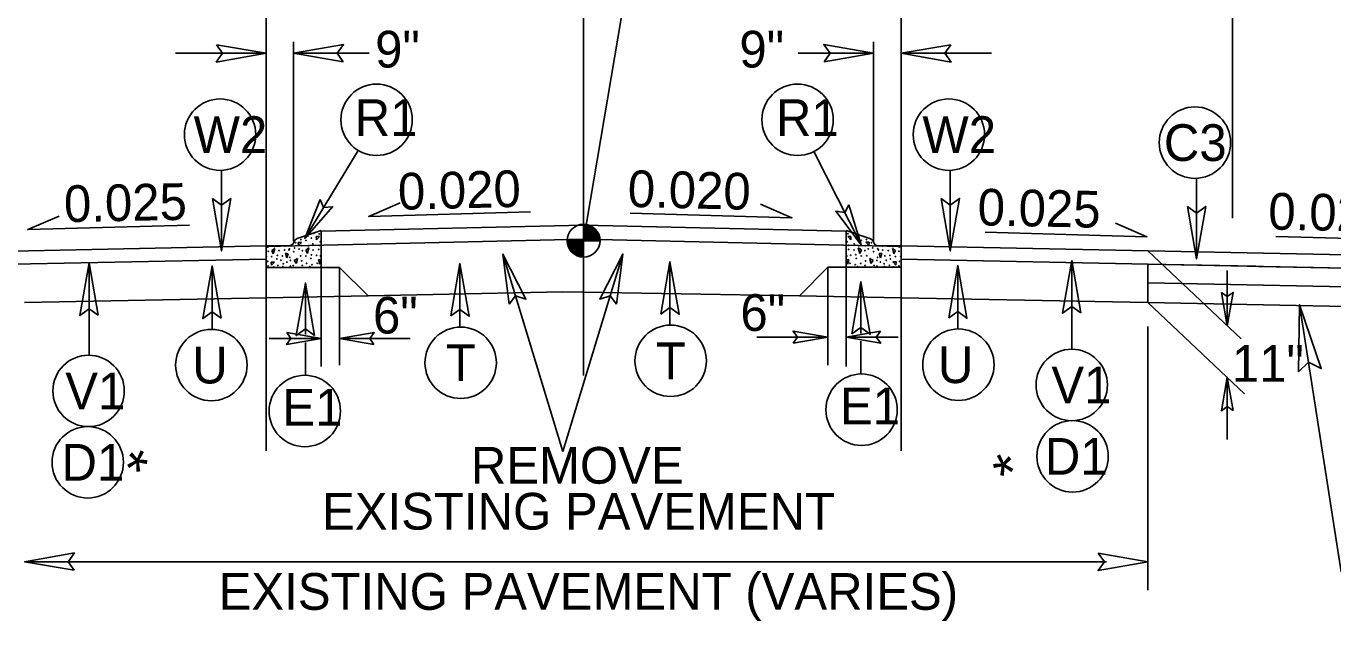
# Model space of a CAD drawing. Extents: x 2320980 to 2456309, y 595047 to 606177.
# Drawn here: x 2455863.62 to 2455910.94, y 596906.24 to 596927.78 of the extents above; entities that cross this region are included whole.
import ezdxf

# ---------------------------------------------------------------- set-up
doc = ezdxf.new("R2010")
doc.units = 0
for name, color, linetype in [('Matchline', 7, 'Continuous'), ('Old_Level_1', 7, 'Continuous'), ('Old_Level_11', 7, 'Continuous'), ('Old_Level_20', 7, 'Continuous'), ('Old_Level_21', 7, 'Continuous'), ('Old_Level_3', 7, 'Continuous'), ('Prop Dimension', 7, 'Continuous'), ('Prop Dimension Text', 7, 'Continuous'), ('Prop Terminator CELL', 7, 'Continuous'), ('Typical Grade Point Symbol CELL', 7, 'Continuous'), ('Typical ID Circle CELL', 7, 'Continuous'), ('Typical Pavement Slope CELL', 7, 'Continuous'), ('Typical Pavement Slope Information CELL', 7, 'Continuous'), ('Typical Terminator CELL', 7, 'Continuous')]:
    doc.layers.add(name, color=color, linetype=linetype)

msp = doc.modelspace()

# ---------------------------------------------------------------- linework, layer by layer
at = {"layer": 'Matchline'}
for p, q in [((2455872.308, 596937.837), (2455872.308, 596912.397)), ((2455895.308, 596937.837), (2455895.308, 596912.397))]:
    msp.add_line(p, q, dxfattribs=at)
at = {"layer": 'Old_Level_1'}
for p, q in [((2455883.806, 596920.007), (2455886.127, 596933.735)), ((2455873.438, 596920.083), (2455874.303, 596920.371)), ((2455873.47, 596919.947), (2455873.586, 596919.947)), ((2455873.477, 596919.831), (2455873.47, 596919.947)), ((2455873.586, 596919.947), (2455873.477, 596919.831)), ((2455874.126, 596920.155), (2455874.241, 596920.155)), ((2455874.132, 596920.039), (2455874.126, 596920.155)), ((2455874.241, 596920.155), (2455874.132, 596920.039)), ((2455874.303, 596919.041), (2455874.303, 596920.371)), ((2455893.313, 596919.044), (2455893.313, 596920.374)), ((2455894.177, 596920.085), (2455893.313, 596920.374)), ((2455893.489, 596920.157), (2455893.374, 596920.157)), ((2455893.374, 596920.157), (2455893.483, 596920.041)), ((2455893.483, 596920.041), (2455893.489, 596920.157)), ((2455894.145, 596919.949), (2455894.029, 596919.949)), ((2455894.029, 596919.949), (2455894.139, 596919.834)), ((2455894.139, 596919.834), (2455894.145, 596919.949)), ((2455872.308, 596919.041), (2455872.308, 596919.817)), ((2455873.128, 596919.817), (2455872.308, 596919.817)), ((2455872.514, 596919.648), (2455872.624, 596919.726)), ((2455872.568, 596919.527), (2455872.514, 596919.648)), ((2455872.624, 596919.726), (2455872.568, 596919.527)), ((2455873.01, 596919.555), (2455873.107, 596919.536)), ((2455873.058, 596919.39), (2455873.01, 596919.555)), ((2455873.107, 596919.536), (2455873.058, 596919.39)), ((2455873.749, 596919.669), (2455873.86, 596919.748)), ((2455873.804, 596919.547), (2455873.749, 596919.669)), ((2455873.86, 596919.748), (2455873.804, 596919.547)), ((2455893.755, 596919.75), (2455893.811, 596919.549)), ((2455893.866, 596919.671), (2455893.755, 596919.75)), ((2455893.811, 596919.549), (2455893.866, 596919.671)), ((2455894.487, 596919.819), (2455895.308, 596919.819)), ((2455894.605, 596919.557), (2455894.508, 596919.538)), ((2455894.508, 596919.538), (2455894.557, 596919.392)), ((2455894.557, 596919.392), (2455894.605, 596919.557)), ((2455894.991, 596919.729), (2455895.047, 596919.529)), ((2455895.101, 596919.65), (2455894.991, 596919.729)), ((2455895.047, 596919.529), (2455895.101, 596919.65)), ((2455895.308, 596919.044), (2455895.308, 596919.819)), ((2455874.303, 596919.041), (2455872.308, 596919.041)), ((2455872.491, 596919.234), (2455872.607, 596919.234)), ((2455872.498, 596919.119), (2455872.491, 596919.234)), ((2455872.607, 596919.234), (2455872.498, 596919.119)), ((2455873.446, 596919.359), (2455873.325, 596919.293)), ((2455873.325, 596919.293), (2455873.403, 596919.184)), ((2455873.403, 596919.184), (2455873.446, 596919.359)), ((2455874.205, 596919.323), (2455874.303, 596919.305)), ((2455874.253, 596919.159), (2455874.205, 596919.323)), ((2455874.303, 596919.305), (2455874.253, 596919.159)), ((2455893.41, 596919.326), (2455893.313, 596919.307)), ((2455893.313, 596919.307), (2455893.362, 596919.161)), ((2455893.313, 596919.044), (2455895.308, 596919.044)), ((2455893.362, 596919.161), (2455893.41, 596919.326)), ((2455894.169, 596919.361), (2455894.29, 596919.295)), ((2455894.212, 596919.186), (2455894.169, 596919.361)), ((2455894.29, 596919.295), (2455894.212, 596919.186)), ((2455895.124, 596919.236), (2455895.008, 596919.236)), ((2455895.008, 596919.236), (2455895.117, 596919.121)), ((2455895.117, 596919.121), (2455895.124, 596919.236)), ((2455883.058, 596918.156), (2455876.005, 596918.016)), ((2455883.058, 596918.156), (2455891.62, 596918.016)), ((2455872.308, 596917.942), (2455863.558, 596917.767)), ((2455895.308, 596917.943), (2455904.243, 596917.766))]:
    msp.add_line(p, q, dxfattribs=at)
for centre in [(2455873.382, 596919.932), (2455873.568, 596920.046), (2455873.75, 596920.015), (2455873.83, 596920.18), (2455873.948, 596920.102), (2455874.042, 596920.27), (2455874.233, 596920.254), (2455874.268, 596919.966), (2455893.348, 596919.968), (2455893.382, 596920.256), (2455893.573, 596920.273), (2455893.667, 596920.104), (2455893.785, 596920.182), (2455893.865, 596920.017), (2455894.047, 596920.048), (2455894.233, 596919.935), (2455872.32, 596919.436), (2455872.376, 596919.776), (2455872.387, 596919.624), (2455872.612, 596919.8), (2455872.715, 596919.472), (2455872.776, 596919.648), (2455872.897, 596919.454), (2455872.976, 596919.666), (2455872.988, 596919.812), (2455873.134, 596919.673), (2455873.155, 596919.712), (2455873.307, 596919.609), (2455873.337, 596919.742), (2455873.501, 596919.706), (2455873.556, 596919.457), (2455873.592, 596919.827), (2455873.623, 596919.645), (2455873.75, 596919.451), (2455873.847, 596919.821), (2455873.951, 596919.493), (2455874.005, 596919.888), (2455874.011, 596919.669), (2455874.133, 596919.475), (2455874.212, 596919.688), (2455874.224, 596919.833), (2455874.273, 596919.454), (2455893.342, 596919.456), (2455893.391, 596919.835), (2455893.403, 596919.69), (2455893.482, 596919.477), (2455893.604, 596919.671), (2455893.61, 596919.89), (2455893.665, 596919.495), (2455893.768, 596919.823), (2455893.865, 596919.453), (2455893.992, 596919.647), (2455894.023, 596919.829), (2455894.059, 596919.459), (2455894.114, 596919.708), (2455894.278, 596919.744), (2455894.308, 596919.611), (2455894.46, 596919.714), (2455894.481, 596919.675), (2455894.627, 596919.814), (2455894.639, 596919.669), (2455894.718, 596919.456), (2455894.839, 596919.65), (2455894.9, 596919.474), (2455895.003, 596919.802), (2455895.228, 596919.626), (2455895.239, 596919.778), (2455895.295, 596919.438), (2455872.363, 596919.254), (2455872.381, 596919.09), (2455872.515, 596919.43), (2455872.593, 596919.057), (2455872.697, 596919.345), (2455872.733, 596919.114), (2455872.847, 596919.298), (2455872.916, 596919.068), (2455872.928, 596919.169), (2455873.059, 596919.23), (2455873.164, 596919.399), (2455873.186, 596919.293), (2455873.186, 596919.086), (2455873.289, 596919.105), (2455873.598, 596919.275), (2455873.617, 596919.111), (2455873.773, 596919.184), (2455873.894, 596919.068), (2455873.932, 596919.366), (2455873.969, 596919.135), (2455874.163, 596919.19), (2455893.452, 596919.192), (2455893.646, 596919.137), (2455893.683, 596919.368), (2455893.721, 596919.07), (2455893.842, 596919.186), (2455893.998, 596919.113), (2455894.017, 596919.277), (2455894.327, 596919.107), (2455894.43, 596919.295), (2455894.43, 596919.089), (2455894.451, 596919.402), (2455894.557, 596919.232), (2455894.688, 596919.171), (2455894.699, 596919.07), (2455894.768, 596919.3), (2455894.882, 596919.116), (2455894.918, 596919.347), (2455895.022, 596919.059), (2455895.101, 596919.432), (2455895.234, 596919.092), (2455895.252, 596919.256)]:
    msp.add_circle(centre, 0.00853, dxfattribs=at)
for centre, radius, start, end in [((2455873.128, 596920.011), 0.194, 270, 343.2811), ((2455873.5, 596919.9), 0.194, 108.435, 163.2811), ((2455894.116, 596919.902), 0.194, 16.7189, 71.565), ((2455894.487, 596920.013), 0.194, 196.7189, 270), ((2455874.278, 596919.05), 0.00853, 25.7584, 152.9614), ((2455893.337, 596919.052), 0.00853, 27.0386, 154.2416)]:
    msp.add_arc(centre, radius, start, end, dxfattribs=at)
at = {"layer": 'Old_Level_11'}
msp.add_lwpolyline([(2455909.693, 596915.26), (2455909.732, 596917.689), (2455910.524, 596915.376), (2455910.055, 596915.612)], close=True, dxfattribs=at)
at = {"layer": 'Old_Level_21'}
for p, q in [((2455872.308, 596920.818), (2455872.308, 596946.606)), ((2455895.308, 596920.818), (2455895.308, 596946.606)), ((2455907.308, 596920.818), (2455907.308, 596946.606)), ((2455873.305, 596919.989), (2455873.305, 596927.209)), ((2455894.31, 596919.962), (2455894.31, 596927.209)), ((2455869.032, 596926.792), (2455872.308, 596926.792)), ((2455876.035, 596926.792), (2455873.305, 596926.792)), ((2455891.58, 596926.792), (2455894.31, 596926.792)), ((2455898.583, 596926.792), (2455895.308, 596926.792)), ((2455874.303, 596915.451), (2455874.303, 596919.041)), ((2455874.968, 596915.498), (2455874.968, 596919.041)), ((2455892.648, 596915.5), (2455892.648, 596919.044)), ((2455893.313, 596915.453), (2455893.313, 596919.044)), ((2455911.239, 596908.016), (2455909.732, 596917.689)), ((2455904.243, 596907.35), (2455904.243, 596916.902)), ((2455902.743, 596908.383), (2455863.558, 596908.383))]:
    msp.add_line(p, q, dxfattribs=at)
at = {"layer": 'Old_Level_3'}
for p, q in [((2455872.308, 596919.334), (2455848.308, 596918.86)), ((2455895.308, 596919.334), (2455919.308, 596918.86)), ((2455904.243, 596918.478), (2455919.308, 596918.181))]:
    msp.add_line(p, q, dxfattribs=at)
at = {"layer": 'Prop Dimension'}
for p, q in [((2455904.243, 596919.64), (2455907.62, 596916.457)), ((2455907.119, 596918.929), (2455907.119, 596916.929)), ((2455904.243, 596917.766), (2455907.747, 596914.463)), ((2455907.119, 596915.055), (2455907.119, 596912.804))]:
    msp.add_line(p, q, dxfattribs=at)
at = {"layer": 'Prop Dimension Text'}
for p, q in [((2455883.808, 596915.121), (2455883.808, 596934.992)), ((2455875.64, 596923.279), (2455873.71, 596920.089)), ((2455892.141, 596923.231), (2455893.858, 596919.854)), ((2455880.885, 596919.524), (2455883.058, 596912.375)), ((2455885.231, 596919.524), (2455883.058, 596912.375)), ((2455874.303, 596916.463), (2455872.416, 596916.463)), ((2455877.53, 596916.463), (2455874.968, 596916.463)), ((2455890.086, 596916.512), (2455892.648, 596916.512)), ((2455893.313, 596916.512), (2455895.199, 596916.512))]:
    msp.add_line(p, q, dxfattribs=at)
for points in [[(2455881.879, 596921.047), (2455876.023, 596920.886), (2455877.16, 596921.374)], [(2455869.531, 596920.57), (2455863.675, 596920.409), (2455864.812, 596920.898)], [(2455885.494, 596921.001), (2455891.35, 596920.84), (2455890.213, 596921.329)], [(2455898.355, 596920.31), (2455904.211, 596920.15), (2455903.074, 596920.638)], [(2455908.881, 596920.159), (2455914.737, 596919.999), (2455913.6, 596920.487)]]:
    msp.add_lwpolyline(points, dxfattribs=at)
for centre in [(2455876.31, 596924.385), (2455891.557, 596924.385), (2455870.641, 596923.847), (2455897.035, 596923.847), (2455905.948, 596923.558), (2455870.325, 596915.503), (2455879.355, 596915.586), (2455886.959, 596915.657), (2455897.381, 596915.516), (2455865.878, 596914.566), (2455901.486, 596914.782), (2455873.709, 596913.839), (2455893.874, 596913.887), (2455901.517, 596912.197), (2455865.847, 596911.981)]:
    msp.add_circle(centre, 1.293, dxfattribs=at)
at = {"layer": 'Prop Terminator CELL'}
for points in [[(2455881.112, 596917.711), (2455880.885, 596919.524), (2455881.718, 596917.885), (2455881.345, 596918.012)], [(2455885.004, 596917.711), (2455885.231, 596919.524), (2455884.399, 596917.885), (2455884.772, 596918.012)], [(2455906.913, 596918.126), (2455907.119, 596916.929), (2455907.332, 596918.133), (2455907.119, 596917.98)], [(2455907.326, 596913.858), (2455907.119, 596915.055), (2455906.907, 596913.851), (2455907.119, 596914.004)]]:
    msp.add_lwpolyline(points, close=True, dxfattribs=at)
at = {"layer": 'Typical Grade Point Symbol CELL'}
for p, q in [((2455883.806, 596920.007), (2455883.806, 596920.602)), ((2455883.211, 596920.007), (2455883.806, 596920.007)), ((2455883.805, 596919.412), (2455883.806, 596920.007)), ((2455883.806, 596920.007), (2455883.805, 596919.412)), ((2455884.402, 596920.007), (2455883.806, 596920.007))]:
    msp.add_line(p, q, dxfattribs=at)
for points in [[(2455883.812, 596920.602), (2455883.812, 596920.602), (2455883.812, 596920.007)], [(2455883.824, 596920.602), (2455883.824, 596920.007)], [(2455883.835, 596920.601), (2455883.835, 596920.007)], [(2455883.847, 596920.601), (2455883.847, 596920.007)], [(2455883.859, 596920.599), (2455883.859, 596920.007)], [(2455883.871, 596920.598), (2455883.871, 596920.007)], [(2455883.883, 596920.597), (2455883.883, 596920.007)], [(2455883.895, 596920.596), (2455883.895, 596920.007)], [(2455883.907, 596920.594), (2455883.907, 596920.007)], [(2455883.919, 596920.592), (2455883.919, 596920.007)], [(2455883.931, 596920.589), (2455883.931, 596920.007)], [(2455883.943, 596920.586), (2455883.943, 596920.007)], [(2455883.955, 596920.584), (2455883.955, 596920.007)], [(2455883.966, 596920.58), (2455883.966, 596920.007)], [(2455883.978, 596920.577), (2455883.978, 596920.007)], [(2455883.99, 596920.573), (2455883.99, 596920.007)], [(2455884.002, 596920.569), (2455884.002, 596920.007)], [(2455884.014, 596920.565), (2455884.014, 596920.007)], [(2455884.026, 596920.56), (2455884.026, 596920.007)], [(2455884.038, 596920.555), (2455884.038, 596920.007)], [(2455884.05, 596920.549), (2455884.05, 596920.007)], [(2455884.062, 596920.544), (2455884.062, 596920.007)], [(2455884.074, 596920.539), (2455884.074, 596920.007)], [(2455884.085, 596920.532), (2455884.085, 596920.007)], [(2455884.097, 596920.525), (2455884.097, 596920.007)], [(2455884.109, 596920.519), (2455884.109, 596920.007)], [(2455884.121, 596920.512), (2455884.121, 596920.007)], [(2455884.133, 596920.504), (2455884.133, 596920.007)], [(2455884.145, 596920.496), (2455884.145, 596920.007)], [(2455884.157, 596920.487), (2455884.157, 596920.007)], [(2455884.169, 596920.479), (2455884.169, 596920.007)], [(2455884.181, 596920.47), (2455884.181, 596920.007)], [(2455884.193, 596920.459), (2455884.193, 596920.007)], [(2455884.204, 596920.449), (2455884.204, 596920.007)], [(2455884.216, 596920.438), (2455884.216, 596920.007)], [(2455884.228, 596920.426), (2455884.228, 596920.007)], [(2455884.24, 596920.414), (2455884.24, 596920.007)], [(2455884.252, 596920.401), (2455884.252, 596920.007)], [(2455883.214, 596920.007), (2455883.214, 596919.942)], [(2455883.226, 596920.007), (2455883.226, 596919.872)], [(2455883.237, 596920.007), (2455883.237, 596919.83)], [(2455883.249, 596920.007), (2455883.249, 596919.794)], [(2455883.261, 596920.007), (2455883.261, 596919.766)], [(2455883.273, 596920.007), (2455883.273, 596919.741)], [(2455883.285, 596920.007), (2455883.285, 596919.718)], [(2455883.297, 596920.007), (2455883.297, 596919.697)], [(2455883.309, 596920.007), (2455883.309, 596919.679)], [(2455883.321, 596920.007), (2455883.321, 596919.662)], [(2455883.333, 596920.007), (2455883.333, 596919.646)], [(2455883.345, 596920.007), (2455883.345, 596919.631)], [(2455883.357, 596920.007), (2455883.357, 596919.617)], [(2455883.368, 596920.007), (2455883.368, 596919.603)], [(2455883.38, 596920.007), (2455883.38, 596919.59)], [(2455883.392, 596920.007), (2455883.392, 596919.578)], [(2455883.404, 596920.007), (2455883.404, 596919.568)], [(2455883.416, 596920.007), (2455883.416, 596919.557)], [(2455883.428, 596920.007), (2455883.428, 596919.547)], [(2455883.44, 596920.007), (2455883.44, 596919.537)], [(2455883.452, 596920.007), (2455883.452, 596919.528)], [(2455883.464, 596920.007), (2455883.464, 596919.52)], [(2455883.476, 596920.007), (2455883.476, 596919.512)], [(2455883.488, 596920.007), (2455883.488, 596919.504)], [(2455883.499, 596920.007), (2455883.499, 596919.496)], [(2455883.511, 596920.007), (2455883.511, 596919.49)], [(2455883.523, 596920.007), (2455883.523, 596919.483)], [(2455883.535, 596920.007), (2455883.535, 596919.476)], [(2455883.547, 596920.007), (2455883.547, 596919.471)], [(2455883.559, 596920.007), (2455883.559, 596919.466)], [(2455883.571, 596920.007), (2455883.571, 596919.46)], [(2455883.583, 596920.007), (2455883.583, 596919.455)], [(2455883.595, 596920.007), (2455883.595, 596919.45)], [(2455883.607, 596920.007), (2455883.607, 596919.446)], [(2455883.618, 596920.007), (2455883.618, 596919.442)], [(2455883.63, 596920.007), (2455883.63, 596919.438)], [(2455883.642, 596920.007), (2455883.642, 596919.435)], [(2455883.654, 596920.007), (2455883.654, 596919.431)], [(2455883.666, 596920.007), (2455883.666, 596919.429)], [(2455883.678, 596920.007), (2455883.678, 596919.426)], [(2455883.69, 596920.007), (2455883.69, 596919.423)], [(2455883.702, 596920.007), (2455883.702, 596919.421)], [(2455883.714, 596920.007), (2455883.714, 596919.419)], [(2455883.726, 596920.007), (2455883.726, 596919.417)], [(2455883.738, 596920.007), (2455883.738, 596919.416)], [(2455883.749, 596920.007), (2455883.749, 596919.414)], [(2455883.761, 596920.007), (2455883.761, 596919.413)], [(2455883.773, 596920.007), (2455883.773, 596919.413)], [(2455883.785, 596920.007), (2455883.785, 596919.412)], [(2455883.797, 596920.007), (2455883.797, 596919.412), (2455883.797, 596919.412)], [(2455884.264, 596920.386), (2455884.264, 596920.007)], [(2455884.276, 596920.372), (2455884.276, 596920.007)], [(2455884.288, 596920.356), (2455884.288, 596920.007)], [(2455884.3, 596920.339), (2455884.3, 596920.007)], [(2455884.312, 596920.32), (2455884.312, 596920.007)], [(2455884.324, 596920.301), (2455884.324, 596920.007)], [(2455884.335, 596920.279), (2455884.335, 596920.007)], [(2455884.347, 596920.254), (2455884.347, 596920.007)], [(2455884.359, 596920.226), (2455884.359, 596920.007)], [(2455884.371, 596920.193), (2455884.371, 596920.007)], [(2455884.383, 596920.152), (2455884.383, 596920.007)], [(2455884.395, 596920.092), (2455884.395, 596920.007)]]:
    msp.add_lwpolyline(points, dxfattribs=at)
msp.add_circle((2455883.806, 596920.007), 0.595, dxfattribs=at)
for start, end in [(359.9905, 89.9905), (179.9905, 269.9905)]:
    msp.add_arc((2455883.806, 596920.007), 0.595, start, end, dxfattribs=at)
at = {"layer": 'Typical ID Circle CELL'}
for p, q in [((2455870.692, 596922.574), (2455870.692, 596919.634)), ((2455897.085, 596922.574), (2455897.085, 596919.634)), ((2455905.999, 596922.286), (2455905.999, 596919.345)), ((2455865.903, 596915.864), (2455865.903, 596919.202)), ((2455870.351, 596916.801), (2455870.351, 596919.092)), ((2455879.329, 596916.884), (2455879.329, 596919.175)), ((2455886.934, 596916.955), (2455886.934, 596919.246)), ((2455897.355, 596916.813), (2455897.355, 596919.104)), ((2455901.491, 596916.075), (2455901.491, 596919.287)), ((2455893.849, 596916.652), (2455893.849, 596918.523)), ((2455873.734, 596916.604), (2455873.734, 596918.474)), ((2455873.734, 596915.136), (2455873.734, 596916.318)), ((2455893.849, 596915.185), (2455893.849, 596916.367))]:
    msp.add_line(p, q, dxfattribs=at)
at = {"layer": 'Typical Pavement Slope CELL'}
for p, q in [((2455883.808, 596920.568), (2455874.303, 596920.351)), ((2455883.808, 596920.57), (2455893.313, 596920.353)), ((2455883.808, 596920.058), (2455872.308, 596919.796)), ((2455883.808, 596920.06), (2455895.308, 596919.798)), ((2455872.308, 596919.817), (2455848.308, 596919.335)), ((2455872.308, 596919.817), (2455848.308, 596919.335)), ((2455872.308, 596917.664), (2455872.308, 596919.817)), ((2455872.308, 596919.334), (2455872.308, 596919.817)), ((2455895.308, 596919.819), (2455919.308, 596919.339)), ((2455895.308, 596917.665), (2455895.308, 596919.819)), ((2455919.308, 596919.339), (2455895.308, 596919.819)), ((2455895.308, 596919.819), (2455895.308, 596919.334)), ((2455848.308, 596918.86), (2455872.308, 596919.334)), ((2455874.303, 596919.041), (2455874.968, 596919.041)), ((2455874.968, 596919.041), (2455876.005, 596918.016)), ((2455892.648, 596919.044), (2455891.62, 596918.016)), ((2455893.313, 596919.044), (2455892.648, 596919.044)), ((2455895.308, 596919.334), (2455919.308, 596918.86)), ((2455904.243, 596917.766), (2455904.243, 596919.158)), ((2455908.151, 596919.08), (2455904.243, 596919.158)), ((2455904.243, 596919.158), (2455904.243, 596918.478)), ((2455919.308, 596918.86), (2455908.256, 596919.078)), ((2455904.243, 596918.478), (2455919.308, 596918.181)), ((2455876.005, 596918.016), (2455872.308, 596917.942)), ((2455891.62, 596918.016), (2455895.308, 596917.943)), ((2455904.243, 596917.766), (2455924.061, 596917.37))]:
    msp.add_line(p, q, dxfattribs=at)
msp.add_lwpolyline([(2455908.256, 596919.078), (2455908.151, 596919.08)], dxfattribs=at)
at = {"layer": 'Typical Terminator CELL'}
for points in [[(2455870.512, 596927.101), (2455872.308, 596926.792), (2455870.502, 596926.473), (2455870.732, 596926.792)], [(2455875.101, 596926.483), (2455873.305, 596926.792), (2455875.111, 596927.111), (2455874.881, 596926.792)], [(2455892.515, 596926.483), (2455894.31, 596926.792), (2455892.505, 596927.111), (2455892.734, 596926.792)], [(2455897.103, 596927.101), (2455895.308, 596926.792), (2455897.113, 596926.473), (2455896.884, 596926.792)], [(2455870.365, 596921.529), (2455870.692, 596919.634), (2455871.028, 596921.539), (2455870.692, 596921.297)], [(2455874.264, 596921.502), (2455873.71, 596920.089), (2455874.717, 596921.238), (2455874.39, 596921.213)], [(2455896.759, 596921.529), (2455897.085, 596919.634), (2455897.422, 596921.539), (2455897.085, 596921.297)], [(2455893.409, 596921.305), (2455893.858, 596919.854), (2455892.939, 596921.075), (2455893.262, 596921.025)], [(2455905.672, 596921.24), (2455905.999, 596919.345), (2455906.336, 596921.251), (2455905.999, 596921.009)], [(2455866.23, 596917.307), (2455865.903, 596919.202), (2455865.567, 596917.296), (2455865.903, 596917.538)], [(2455870.677, 596917.197), (2455870.351, 596919.092), (2455870.014, 596917.186), (2455870.351, 596917.428)], [(2455879.003, 596917.28), (2455879.329, 596919.175), (2455879.666, 596917.269), (2455879.329, 596917.511)], [(2455886.607, 596917.351), (2455886.934, 596919.246), (2455887.271, 596917.341), (2455886.934, 596917.583)], [(2455897.029, 596917.209), (2455897.355, 596919.104), (2455897.692, 596917.199), (2455897.355, 596917.441)], [(2455901.818, 596917.392), (2455901.491, 596919.287), (2455901.154, 596917.381), (2455901.491, 596917.623)], [(2455893.522, 596916.628), (2455893.849, 596918.523), (2455894.186, 596916.618), (2455893.849, 596916.86)], [(2455874.061, 596916.579), (2455873.734, 596918.474), (2455873.398, 596916.569), (2455873.734, 596916.811)], [(2455873.056, 596916.678), (2455874.303, 596916.463), (2455873.049, 596916.242), (2455873.208, 596916.463)], [(2455876.214, 596916.249), (2455874.968, 596916.463), (2455876.221, 596916.685), (2455876.062, 596916.463)], [(2455891.401, 596916.297), (2455892.648, 596916.512), (2455891.394, 596916.734), (2455891.553, 596916.512)], [(2455894.559, 596916.727), (2455893.313, 596916.512), (2455894.566, 596916.291), (2455894.407, 596916.512)], [(2455865.354, 596908.074), (2455863.558, 596908.383), (2455865.364, 596908.702), (2455865.134, 596908.383)], [(2455902.447, 596908.692), (2455904.243, 596908.383), (2455902.437, 596908.064), (2455902.667, 596908.383)]]:
    msp.add_lwpolyline(points, close=True, dxfattribs=at)

# ---------------------------------------------------------------- texts
at = {"layer": 'Old_Level_20'}
for s, p in [('R1', (2455875.516, 596923.8)), ('R1', (2455890.772, 596923.8)), ('W2', (2455869.682, 596923.182)), ('W2', (2455896.076, 596923.182)), ('C3', (2455904.823, 596922.893)), ('U', (2455869.634, 596914.838)), ('T', (2455878.818, 596914.921)), ('T', (2455886.422, 596914.992)), ('U', (2455896.639, 596914.851)), ('V1', (2455865.034, 596913.901)), ('V1', (2455900.747, 596914.117)), ('E1', (2455872.898, 596913.309)), ('E1', (2455893.089, 596913.358)), ('D1', (2455900.511, 596911.532)), ('D1', (2455864.897, 596911.316))]:
    msp.add_text(s, height=1.33, dxfattribs=at).set_placement(p)
at = {"layer": 'Old_Level_21'}
for s, p in [('9"', (2455876.256, 596926.277)), ('9"', (2455889.448, 596926.277)), ('6"', (2455889.486, 596916.74)), ('6"', (2455876.179, 596916.644)), ('REMOVE ', (2455879.723, 596911.207)), ('EXISTING PAVEMENT', (2455874.334, 596909.544)), ('EXISTING PAVEMENT (VARIES)', (2455870.589, 596906.64))]:
    msp.add_text(s, height=1.33, dxfattribs=at).set_placement(p)
for s, rotation, p in [('0.020', 1.4154, (2455877.098, 596921.123)), ('0.020', 358.5846, (2455885.393, 596921.232)), ('0.025', 1.1456, (2455865, 596920.676)), ('0.025', 358.8544, (2455898.067, 596920.563)), ('0.025', 358.8544, (2455908.594, 596920.412))]:
    msp.add_text(s, height=1.33, rotation=rotation, dxfattribs=at).set_placement(p)
at = {"layer": 'Typical Pavement Slope CELL'}
for rotation, p in [(333.4341, (2455866.804, 596911.221)), (26.5659, (2455899.148, 596910.731))]:
    msp.add_text('*', height=1.496, rotation=rotation, dxfattribs=at).set_placement(p)
at = {"layer": 'Typical Pavement Slope Information CELL'}
msp.add_text('11"', height=1.33, dxfattribs=at).set_placement((2455907.283, 596914.896))

doc.saveas('drawing.dxf')
